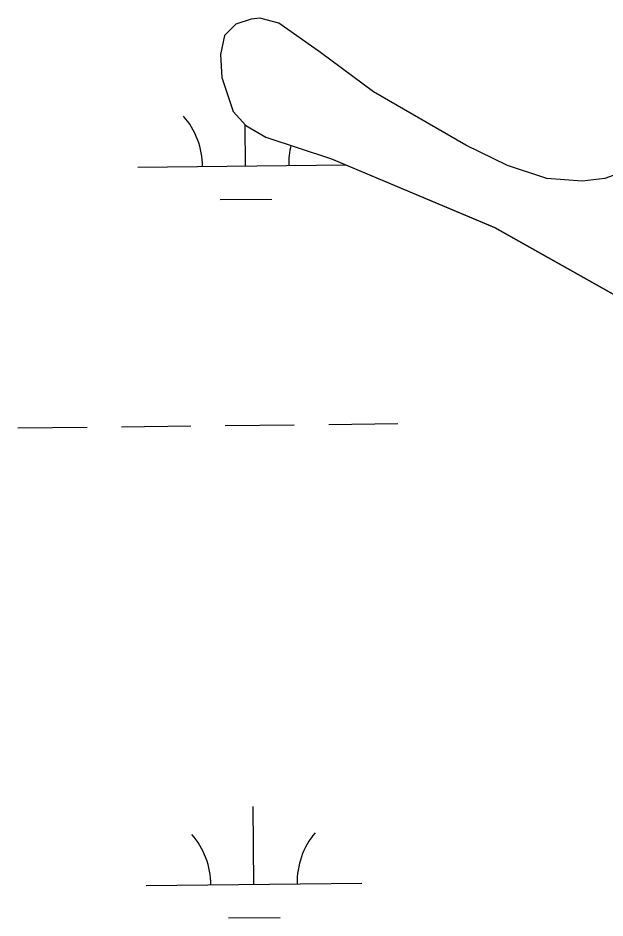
# Model space of a CAD drawing. Extents: x 3684037 to 3722149, y 433263 to 459021.
# Drawn here: x 3716220.1 to 3716492.1, y 451911.4 to 452328.2 of the extents above; entities that cross this region are included whole.
import ezdxf

# ---------------------------------------------------------------- set-up
doc = ezdxf.new("R2010")
doc.units = 0
doc.layers.add('V-TOPO-SHOR', color=7, linetype='Continuous')
doc.layers.add('V-WETL-SWMP', color=7, linetype='Continuous')

msp = doc.modelspace()

# ---------------------------------------------------------------- linework, layer by layer
at = {"layer": 'V-TOPO-SHOR'}
for points in [[(3716501.42, 452257.28), (3716492.02, 452253.8), (3716481.47, 452252.66), (3716465.06, 452253.89), (3716446.9, 452259.81), (3716427.59, 452269.25), (3716384.87, 452294.02), (3716360.31, 452312.27), (3716341.01, 452325.82), (3716332.22, 452328.19), (3716328.11, 452327.62), (3716321.07, 452325.3), (3716315.78, 452320.04), (3716313.99, 452311.25), (3716314.54, 452300.69), (3716319.77, 452284.85), (3716325.61, 452278.38), (3716334.97, 452273.07), (3716365.42, 452263.01)], [(3716365.42, 452263.01), (3716440.94, 452231.1), (3716513.51, 452190.41)]]:
    msp.add_lwpolyline(points, dxfattribs=at)
at = {"layer": 'V-WETL-SWMP'}
for p, q in [((3716328.11, 452327.62), (3716321.07, 452325.3)), ((3716332.22, 452328.19), (3716328.11, 452327.62)), ((3716341.01, 452325.82), (3716332.22, 452328.19)), ((3716321.07, 452325.3), (3716315.78, 452320.04)), ((3716360.31, 452312.27), (3716341.01, 452325.82)), ((3716315.78, 452320.04), (3716313.99, 452311.25)), ((3716313.99, 452311.25), (3716314.54, 452300.7)), ((3716384.87, 452294.02), (3716360.31, 452312.27)), ((3716314.54, 452300.7), (3716319.77, 452284.85)), ((3716427.59, 452269.25), (3716384.87, 452294.02)), ((3716319.77, 452284.85), (3716325.61, 452278.38)), ((3716325.58, 452259.64), (3716325.36, 452278.65)), ((3716325.61, 452278.38), (3716334.97, 452273.07)), ((3716334.97, 452273.07), (3716365.42, 452263.01)), ((3716446.9, 452259.81), (3716427.59, 452269.25)), ((3716275.58, 452259.06), (3716372.1, 452260.18)), ((3716365.42, 452263.01), (3716440.95, 452231.1)), ((3716465.06, 452253.89), (3716446.9, 452259.81)), ((3716501.42, 452257.28), (3716492.02, 452253.8)), ((3716481.47, 452252.66), (3716465.06, 452253.89)), ((3716492.02, 452253.8), (3716481.47, 452252.66)), ((3716313.76, 452244.07), (3716337.76, 452244.35)), ((3716440.95, 452231.1), (3716513.51, 452190.41)), ((3716268.14, 452138.89), (3716300.14, 452139.27)), ((3716316.14, 452139.45), (3716348.13, 452139.82)), ((3716364.13, 452140.01), (3716396.13, 452140.38)), ((3716220.14, 452138.34), (3716252.14, 452138.71)), ((3716329.45, 451926.99), (3716329.03, 451962.99)), ((3716279.46, 451926.41), (3716379.45, 451927.57)), ((3716317.63, 451911.42), (3716341.63, 451911.7))]:
    msp.add_line(p, q, dxfattribs=at)
for centre, start, end in [((3716270.34, 452259.47), 359.8949, 41.4385), ((3716380.82, 452260.76), 166.0973, 181.4385), ((3716274.21, 451926.82), 359.8949, 41.4385), ((3716384.69, 451928.11), 139.8949, 181.4385)]:
    msp.add_arc(centre, 35.25, start, end, dxfattribs=at)

doc.saveas('drawing.dxf')
